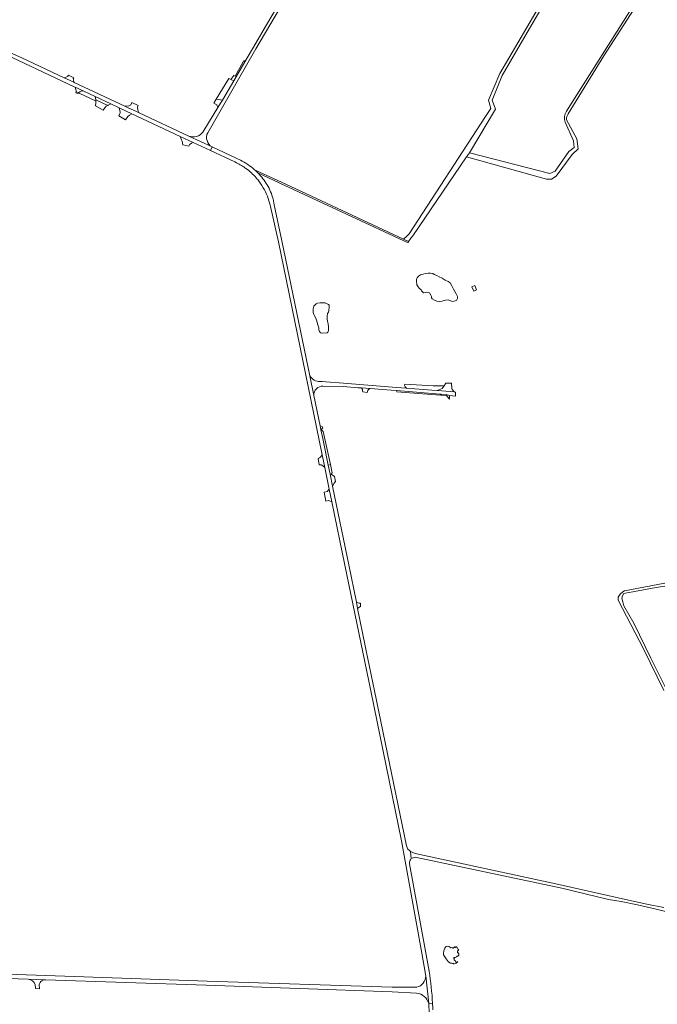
# Model space of a CAD drawing. Header units: metres. Extents: x 166325 to 190320, y 381923 to 404576.
# Tile 663 of 1056: x 171145 to 171690, y 398732 to 399574. Entities that reach past the tile are written whole.
import ezdxf

# ---------------------------------------------------------------- set-up
doc = ezdxf.new("R2010")
doc.units = ezdxf.units.M
for name, color, linetype, lineweight in [('B-WE-OG-WATER_MEER-GV', 8, 'Continuous', 18), ('B-WE-VH-VERHARDING_ASFALT-GV', 8, 'Continuous', 18), ('B-WE-VH-VERHARDING_BETON-GV', 8, 'Continuous', 18), ('B-WE-VH-VERHARDING_BETONSTRAATSTEEN-GV', 8, 'Continuous', 18), ('B-WE-VH-VERHARDING_FUNDERING_ZAND-GV', 8, 'Continuous', 18), ('B-WE-VH-VERHARDING_STRAATBAKSTEEN-GV', 8, 'Continuous', 18)]:
    doc.layers.add(name, color=color, linetype=linetype, lineweight=lineweight)

msp = doc.modelspace()

# ---------------------------------------------------------------- linework, layer by layer
at = {"layer": 'B-WE-OG-WATER_MEER-GV', "flags": 128}
for points in [[(171490.521, 399340.255), (171492.152, 399340.709), (171493.39, 399340.842), (171495.018, 399340.804), (171495.66, 399340.358), (171496.955, 399338.477), (171497.286, 399337.389), (171497.37, 399336.19), (171497.911, 399335.212), (171499.904, 399334.158), (171501.966, 399333.354), (171504.658, 399332.985), (171506.464, 399333.129), (171508.048, 399333.763), (171509.527, 399334.218), (171511.579, 399334.295), (171512.787, 399333.791), (171515.767, 399333.112), (171518.767, 399333.845), (171519.739, 399335.629), (171519.615, 399337.357), (171518.637, 399339.563), (171516.118, 399343.501), (171514.882, 399346.479), (171513.298, 399348.849), (171511.55, 399350.119), (171509.199, 399351.307), (171506.456, 399352.843), (171504.001, 399353.994), (171501.969, 399355.153), (171499.728, 399356.203), (171498.446, 399356.848), (171496.531, 399357.27), (171494.655, 399357.231), (171492.285, 399357.006), (171490.307, 399356.363), (171487.941, 399355.713), (171486.253, 399354.581), (171485.028, 399353.354), (171484.616, 399352.214), (171484.536, 399349.809), (171484.769, 399348.118), (171485.025, 399347.312), (171486.073, 399345.391), (171487.006, 399344.315), (171488.509, 399342.932), (171489.013, 399342.131)], [(171490.521, 399340.255), (171492.152, 399340.709), (171493.39, 399340.842), (171495.018, 399340.804), (171495.66, 399340.358), (171496.955, 399338.477), (171497.286, 399337.389), (171497.37, 399336.19), (171497.911, 399335.212), (171499.904, 399334.158), (171501.966, 399333.354), (171504.658, 399332.985), (171506.464, 399333.129), (171508.048, 399333.763), (171509.527, 399334.218), (171511.579, 399334.295), (171512.787, 399333.791), (171515.767, 399333.112), (171518.767, 399333.845), (171519.739, 399335.629), (171519.615, 399337.357), (171518.637, 399339.563), (171516.118, 399343.501), (171514.882, 399346.479), (171513.298, 399348.849), (171511.55, 399350.119), (171509.199, 399351.307), (171506.456, 399352.843), (171504.001, 399353.994), (171501.969, 399355.153), (171499.728, 399356.203), (171498.446, 399356.848), (171496.531, 399357.27), (171494.655, 399357.231), (171492.285, 399357.006), (171490.307, 399356.363), (171487.941, 399355.713), (171486.253, 399354.581), (171485.028, 399353.354), (171484.616, 399352.214), (171484.536, 399349.809), (171484.769, 399348.118), (171485.025, 399347.312), (171486.073, 399345.391), (171487.006, 399344.315), (171488.509, 399342.932), (171489.013, 399342.131)], [(171396.22, 399326.752), (171396.217, 399326.079), (171396.322, 399323.575), (171396.736, 399321.818), (171397.353, 399320.596), (171398.513, 399318.609), (171399.655, 399315.211), (171399.992, 399313.947), (171400.992, 399310.584), (171401.125, 399308.647), (171401.71, 399307.247), (171402.682, 399306.208), (171403.961, 399305.81), (171408.275, 399306.077), (171408.941, 399306.692), (171409.282, 399307.756), (171409.441, 399309.1), (171409.416, 399311.252), (171409.098, 399313.786), (171408.394, 399316.276), (171408.262, 399318.179), (171408.232, 399320.509), (171408.629, 399322.671), (171409.287, 399323.848), (171409.762, 399325.411), (171409.974, 399328.204), (171409.918, 399329.79), (171409.343, 399330.414), (171406.527, 399331.804), (171405.145, 399331.847), (171402.21, 399331.751), (171399.838, 399331.595), (171398.75, 399330.901), (171397.56, 399329.852), (171396.865, 399328.919)], [(171396.22, 399326.752), (171396.217, 399326.079), (171396.322, 399323.575), (171396.736, 399321.818), (171397.353, 399320.596), (171398.513, 399318.609), (171399.655, 399315.211), (171399.992, 399313.947), (171400.992, 399310.584), (171401.125, 399308.647), (171401.71, 399307.247), (171402.682, 399306.208), (171403.961, 399305.81), (171408.275, 399306.077), (171408.941, 399306.692), (171409.282, 399307.756), (171409.441, 399309.1), (171409.416, 399311.252), (171409.098, 399313.786), (171408.394, 399316.276), (171408.262, 399318.179), (171408.232, 399320.509), (171408.629, 399322.671), (171409.287, 399323.848), (171409.762, 399325.411), (171409.974, 399328.204), (171409.918, 399329.79), (171409.343, 399330.414), (171406.527, 399331.804), (171405.145, 399331.847), (171402.21, 399331.751), (171399.838, 399331.595), (171398.75, 399330.901), (171397.56, 399329.852), (171396.865, 399328.919)]]:
    msp.add_lwpolyline(points, close=True, dxfattribs=at)
at = {"layer": 'B-WE-OG-WATER_MEER-GV'}
for points in [[(171509.347, 398780.682, 0.1250458), (171507.928, 398777.518)], [(171510.378, 398781.358, 0.3961421), (171509.347, 398780.682)], [(171513.918, 398780.087, 0.2880092), (171510.378, 398781.358)], [(171513.918, 398780.087, 0.2880092), (171510.378, 398781.358)], [(171515.717, 398779.981, 0.3992991), (171513.918, 398780.087)], [(171516.246, 398779.902, -0.2474817), (171515.717, 398779.981)], [(171517.101, 398780.963, 0.1754695), (171516.246, 398779.902)], [(171517.312, 398780.486, 0.2847346), (171517.101, 398780.963)], [(171517.894, 398780.407, -0.3837408), (171517.312, 398780.486)], [(171518.106, 398780.883, 0.2474663), (171517.894, 398780.407)], [(171518.106, 398780.883, 0.2474663), (171517.894, 398780.407)], [(171519.323, 398780.433, 0.4337912), (171518.106, 398780.883)], [(171519.747, 398779.216, -0.3398653), (171519.323, 398780.433)], [(171520.646, 398778.581, 0.2477841), (171519.747, 398779.216)], [(171520.17, 398777.92, 0.2276335), (171520.646, 398778.581)], [(171507.696, 398774.57, 0.0352467), (171507.718, 398774.288)], [(171507.696, 398774.57, 0.0352467), (171507.718, 398774.288)], [(171516.942, 398770.697, -0.4937062), (171516.386, 398771.146)], [(171516.942, 398770.697, -0.4937062), (171516.386, 398771.146)], [(171516.863, 398769.612, -0.1913689), (171516.942, 398770.697)], [(171516.889, 398771.993, 0.2180825), (171518.212, 398772.284)], [(171516.889, 398771.993, 0.2180825), (171518.212, 398772.284)], [(171518.212, 398772.284, 0.4033125), (171519.059, 398772.734)], [(171519.059, 398772.734, -0.7901382), (171519.508, 398772.999)], [(171519.059, 398772.734, -0.7901382), (171519.508, 398772.999)], [(171519.508, 398772.999, 0.4209373), (171520.725, 398774.507)], [(171519.508, 398772.999, 0.4209373), (171520.725, 398774.507)], [(171519.588, 398776.571, -0.1539894), (171520.17, 398777.92)], [(171519.588, 398776.571, -0.1539894), (171520.17, 398777.92)], [(171520.725, 398774.507, 0.1941369), (171520.804, 398775.141)], [(171511.728, 398768.427, 0.1330799), (171513.785, 398767.139)], [(171511.728, 398768.427, 0.1330799), (171513.785, 398767.139)], [(171513.785, 398767.139, -0.184971), (171515.432, 398766.729)], [(171513.785, 398767.139, -0.184971), (171515.432, 398766.729)], [(171515.432, 398766.729, -0.2061526), (171515.757, 398766.895)], [(171515.757, 398766.895, -0.3209003), (171515.915, 398766.597)], [(171515.757, 398766.895, -0.3209003), (171515.915, 398766.597)], [(171515.915, 398766.597, -0.1491642), (171516.901, 398766.412)], [(171515.915, 398766.597, -0.1491642), (171516.901, 398766.412)], [(171517.423, 398769.437, 0.3653918), (171516.863, 398769.612)], [(171517.423, 398769.437, 0.3653918), (171516.863, 398769.612)], [(171518.096, 398767.94, 0.1475401), (171517.423, 398769.437)], [(171518.096, 398767.94, 0.1475401), (171517.423, 398769.437)], [(171518.369, 398767.106, -0.2700695), (171519.948, 398767.94)], [(171519.948, 398767.94, 0.3082295), (171519.868, 398768.225)], [(171519.948, 398767.94, 0.3082295), (171519.868, 398768.225)]]:
    msp.add_lwpolyline(points, format="xyb", dxfattribs=at)
at = {"layer": 'B-WE-OG-WATER_MEER-GV', "flags": 128}
for points in [[(171507.928, 398777.518), (171507.855, 398776.967), (171507.695, 398775.774), (171507.696, 398774.57)], [(171507.928, 398777.518), (171507.855, 398776.967), (171507.695, 398775.774), (171507.696, 398774.57)], [(171507.718, 398774.288), (171508.236, 398773.253), (171508.703, 398772.317), (171509.294, 398771.455), (171509.998, 398770.681), (171511.728, 398768.427)], [(171507.718, 398774.288), (171508.236, 398773.253), (171508.703, 398772.317), (171509.294, 398771.455), (171509.998, 398770.681), (171511.728, 398768.427)], [(171516.386, 398771.146), (171516.51, 398771.453), (171516.679, 398771.738), (171516.889, 398771.993)], [(171516.386, 398771.146), (171516.51, 398771.453), (171516.679, 398771.738), (171516.889, 398771.993)], [(171520.804, 398775.141), (171520.196, 398775.75), (171519.954, 398775.993), (171519.75, 398776.268), (171519.588, 398776.571)], [(171516.901, 398766.412), (171517.614, 398766.804), (171518.369, 398767.106)], [(171519.868, 398768.225), (171519.419, 398768.206), (171518.979, 398768.114), (171518.114, 398767.934), (171518.105, 398767.937), (171518.096, 398767.94)], [(171519.868, 398768.225), (171519.419, 398768.206), (171518.979, 398768.114), (171518.114, 398767.934), (171518.105, 398767.937), (171518.096, 398767.94)]]:
    msp.add_lwpolyline(points, dxfattribs=at)
at = {"layer": 'B-WE-VH-VERHARDING_ASFALT-GV', "flags": 128}
for points in [[(171347.374, 399549.171), (171372.07, 399591.211), (171369.67, 399592.441), (171355.641, 399568.181), (171347.215, 399553.815), (171340.716, 399542.736), (171337.983, 399538.077), (171328.348, 399521.65), (171318.752, 399505.29), (171317.151, 399502.561), (171314.852, 399498.809), (171302.876, 399479.267), (171302.041, 399477.905)], [(171347.374, 399549.171), (171372.07, 399591.211), (171369.67, 399592.441), (171355.641, 399568.181), (171347.215, 399553.815), (171340.716, 399542.736), (171337.983, 399538.077), (171328.348, 399521.65), (171318.752, 399505.29), (171317.151, 399502.561), (171314.852, 399498.809), (171302.876, 399479.267), (171302.041, 399477.905)], [(171123.1, 399548.95), (171191.946, 399516.679), (171192.807, 399516.275), (171199.602, 399513.09), (171209.854, 399508.284), (171223.42, 399501.925), (171230.352, 399498.676), (171241.329, 399493.53), (171282.597, 399474.186), (171293.78, 399468.944), (171308.386, 399462.098), (171309.846, 399465.213), (171289.891, 399474.522), (171247.637, 399494.288), (171245.751, 399495.17), (171237.684, 399498.944), (171235.194, 399500.109), (171192.085, 399520.274), (171191.63, 399520.487), (171185.314, 399523.441), (171183.536, 399524.273), (171147.107, 399541.314), (171135.079, 399546.94)], [(171123.1, 399548.95), (171191.946, 399516.679), (171192.807, 399516.275), (171199.602, 399513.09), (171209.854, 399508.284), (171223.42, 399501.925), (171230.352, 399498.676), (171241.329, 399493.53), (171282.597, 399474.186), (171293.78, 399468.944), (171308.386, 399462.098), (171309.846, 399465.213), (171289.891, 399474.522), (171247.637, 399494.288), (171245.751, 399495.17), (171237.684, 399498.944), (171235.194, 399500.109), (171192.085, 399520.274), (171191.63, 399520.487), (171185.314, 399523.441), (171183.536, 399524.273), (171147.107, 399541.314), (171135.079, 399546.94)], [(171306.19, 399477.361), (171347.374, 399549.171)], [(171306.19, 399477.361), (171347.374, 399549.171)], [(171289.891, 399474.522), (171309.846, 399465.213)], [(171289.891, 399474.522), (171309.846, 399465.213)], [(171334.086, 399453.893), (171330.45, 399455.591), (171309.846, 399465.213), (171308.386, 399462.098), (171329.2, 399452.341), (171330.839, 399451.573)], [(171334.086, 399453.893), (171330.45, 399455.591), (171309.846, 399465.213), (171308.386, 399462.098), (171329.2, 399452.341), (171330.839, 399451.573)], [(171448.69, 399000), (171441.693, 399034.195), (171440.801, 399038.551), (171434.273, 399070.451), (171433.174, 399075.824), (171426.62, 399107.852), (171412.792, 399175.126), (171410.676, 399185.418), (171409.097, 399193.102), (171404.453, 399215.693), (171403.15, 399222.032), (171402.908, 399223.209), (171402.194, 399226.685), (171396.846, 399252.703), (171393.43, 399269.37), (171369.59, 399384.841), (171363.06, 399415.704), (171362, 399420.713)], [(171448.69, 399000), (171441.693, 399034.195), (171440.801, 399038.551), (171434.273, 399070.451), (171433.174, 399075.824), (171426.62, 399107.852), (171412.792, 399175.126), (171410.676, 399185.418), (171409.097, 399193.102), (171404.453, 399215.693), (171403.15, 399222.032), (171402.908, 399223.209), (171402.194, 399226.685), (171396.846, 399252.703), (171393.43, 399269.37), (171369.59, 399384.841), (171363.06, 399415.704), (171362, 399420.713)], [(171359.524, 399415.265), (171359.75, 399414.253), (171366.5, 399384.082), (171403.749, 399203.213), (171404.057, 399201.719), (171406.286, 399190.889), (171410.065, 399172.533), (171412.309, 399161.629), (171423.47, 399107.412), (171445.521, 399000), (171471.84, 398871.8), (171489.27, 398775.719), (171492.35, 398757.589)], [(171359.524, 399415.265), (171359.75, 399414.253), (171366.5, 399384.082), (171403.749, 399203.213), (171404.057, 399201.719), (171406.286, 399190.889), (171410.065, 399172.533), (171412.309, 399161.629), (171423.47, 399107.412), (171445.521, 399000), (171471.84, 398871.8), (171489.27, 398775.719), (171492.35, 398757.589)], [(171393.43, 399269.37), (171396.846, 399252.703)], [(171393.43, 399269.37), (171396.846, 399252.703)], [(171476.024, 399258.79), (171467.486, 399259.458), (171422.09, 399263.011), (171407.125, 399264.307), (171403.968, 399264.58)], [(171476.024, 399258.79), (171467.486, 399259.458), (171422.09, 399263.011), (171407.125, 399264.307), (171403.968, 399264.58)], [(171404.6, 399260.632), (171421.95, 399260.242), (171434.707, 399259.257), (171437.649, 399259.03), (171445.029, 399258.46), (171462.809, 399257.087), (171467.367, 399256.735), (171504.966, 399253.831), (171505.768, 399253.769), (171509.99, 399253.443), (171512.88, 399252.502), (171517.85, 399252.012), (171518.05, 399255.501), (171516.664, 399255.609), (171506.235, 399256.425), (171502.177, 399256.743), (171497.587, 399257.102), (171490.294, 399257.673), (171476.024, 399258.79)], [(171404.6, 399260.632), (171421.95, 399260.242), (171434.707, 399259.257), (171437.649, 399259.03), (171445.029, 399258.46), (171462.809, 399257.087), (171467.367, 399256.735), (171504.966, 399253.831), (171505.768, 399253.769), (171509.99, 399253.443), (171512.88, 399252.502), (171517.85, 399252.012), (171518.05, 399255.501), (171516.664, 399255.609), (171506.235, 399256.425), (171502.177, 399256.743), (171497.587, 399257.102), (171490.294, 399257.673), (171476.024, 399258.79)], [(171476.01, 398867.249), (171448.69, 399000)], [(171476.01, 398867.249), (171448.69, 399000)], [(171480.13, 398856.429), (171479.389, 398862.598)], [(171480.13, 398856.429), (171479.389, 398862.598)], [(171495.38, 398760.049), (171478.628, 398852.111)], [(171495.38, 398760.049), (171478.628, 398852.111)], [(171167.67, 398756.419), (171000, 398762.166)], [(171167.67, 398756.419), (171000, 398762.166)], [(171000, 398758.543), (171152.54, 398753.38), (171167.544, 398752.842), (171304.73, 398748.17), (171463.83, 398742.64), (171484.663, 398741.418)], [(171000, 398758.543), (171152.54, 398753.38), (171167.544, 398752.842), (171304.73, 398748.17), (171463.83, 398742.64), (171484.663, 398741.418)], [(171167.544, 398752.842), (171152.54, 398753.38)], [(171167.544, 398752.842), (171152.54, 398753.38)], [(171484.783, 398746.417), (171463.89, 398746.38), (171305.7, 398751.639), (171167.67, 398756.419)], [(171484.783, 398746.417), (171463.89, 398746.38), (171305.7, 398751.639), (171167.67, 398756.419)], [(171495.03, 398732.501), (171492.463, 398756.308)], [(171492.463, 398756.308), (171495.03, 398732.501), (171498.331, 398732.854)], [(171495.03, 398732.501), (171492.463, 398756.308)], [(171492.463, 398756.308), (171495.03, 398732.501), (171498.331, 398732.854)], [(171158.587, 398748.564), (171158.982, 398745.962), (171159.062, 398745.436), (171162.396, 398745.207), (171162.239, 398746.362), (171162.112, 398747.295)], [(171158.587, 398748.564), (171158.982, 398745.962), (171159.062, 398745.436), (171162.396, 398745.207), (171162.239, 398746.362), (171162.112, 398747.295)], [(171498.331, 398732.854), (171495.03, 398732.501), (171495.84, 398715.299), (171501.98, 398509.752), (171502.273, 398499.957)]]:
    msp.add_lwpolyline(points, dxfattribs=at)
at = {"layer": 'B-WE-VH-VERHARDING_ASFALT-GV'}
for points in [[(171302.041, 399477.905, -0.3485187), (171289.891, 399474.522)], [(171302.041, 399477.905, -0.3485187), (171289.891, 399474.522)], [(171309.846, 399465.213, -0.407979), (171306.19, 399477.361)], [(171309.846, 399465.213, -0.407979), (171306.19, 399477.361)], [(171346.117, 399445.696, 0.0634081), (171334.086, 399453.893)], [(171346.117, 399445.696, 0.0634081), (171334.086, 399453.893)], [(171330.839, 399451.573, -0.0439577), (171338.818, 399446.754)], [(171330.839, 399451.573, -0.0439577), (171338.818, 399446.754)], [(171338.818, 399446.754, -0.056112), (171347.576, 399438.707)], [(171338.818, 399446.754, -0.056112), (171347.576, 399438.707)], [(171348.978, 399442.984, 0.0170391), (171346.117, 399445.696)], [(171347.576, 399438.707, -0.0094243), (171348.832, 399437.207)], [(171347.576, 399438.707, -0.0094243), (171348.832, 399437.207)], [(171348.832, 399437.207, -0.0393731), (171353.565, 399430.288)], [(171348.832, 399437.207, -0.0393731), (171353.565, 399430.288)], [(171357.087, 399432.618, 0.0572116), (171348.978, 399442.984)], [(171357.087, 399432.618, 0.0572116), (171348.978, 399442.984)], [(171353.565, 399430.288, -0.0741265), (171359.524, 399415.265)], [(171353.565, 399430.288, -0.0741265), (171359.524, 399415.265)], [(171362, 399420.713, 0.0655961), (171357.087, 399432.618)], [(171362, 399420.713, 0.0655961), (171357.087, 399432.618)], [(171402.201, 399264.447, -0.256473), (171393.43, 399269.37)], [(171402.201, 399264.447, -0.256473), (171393.43, 399269.37)], [(171396.846, 399252.703, -0.4180973), (171404.6, 399260.632)], [(171396.846, 399252.703, -0.4180973), (171404.6, 399260.632)], [(171403.968, 399264.58, -0.0425022), (171402.201, 399264.447)], [(171403.968, 399264.58, -0.0425022), (171402.201, 399264.447)], [(171479.389, 398862.598, -0.1673936), (171476.01, 398867.249)], [(171479.389, 398862.598, -0.1673936), (171476.01, 398867.249)], [(171478.628, 398852.111, -0.226893), (171480.13, 398856.429)], [(171478.628, 398852.111, -0.226893), (171480.13, 398856.429)], [(171152.54, 398753.38, -0.2899357), (171158.587, 398748.564)], [(171152.54, 398753.38, -0.2899357), (171158.587, 398748.564)], [(171492.463, 398756.308, -0.3555054), (171484.783, 398746.417)], [(171492.463, 398756.308, -0.3555054), (171484.783, 398746.417)], [(171492.35, 398757.589, -0.0319641), (171492.463, 398756.308)], [(171492.35, 398757.589, -0.0319641), (171492.463, 398756.308)], [(171498.331, 398732.854, 0.0266691), (171495.38, 398760.049)], [(171498.331, 398732.854, 0.0266691), (171495.38, 398760.049)], [(171162.112, 398747.295, -0.4354773), (171167.544, 398752.842)], [(171162.112, 398747.295, -0.4354773), (171167.544, 398752.842)], [(171484.663, 398741.418, -0.3085483), (171495.03, 398732.501)], [(171484.663, 398741.418, -0.3085483), (171495.03, 398732.501)], [(171498.58, 398727.135, 0.0054179), (171498.331, 398732.854)]]:
    msp.add_lwpolyline(points, format="xyb", dxfattribs=at)
at = {"layer": 'B-WE-VH-VERHARDING_BETON-GV', "flags": 128}
for points in [[(171210.42, 399505.486), (171210.435, 399504.637), (171210.44, 399504.348), (171210.391, 399503.03), (171210.192, 399500.213), (171216.832, 399496.629), (171217.459, 399497.371), (171218.429, 399498.885), (171219.371, 399499.936), (171220.694, 399500.67)], [(171210.42, 399505.486), (171210.435, 399504.637), (171210.44, 399504.348), (171210.391, 399503.03), (171210.192, 399500.213), (171216.832, 399496.629), (171217.459, 399497.371), (171218.429, 399498.885), (171219.371, 399499.936), (171220.694, 399500.67)], [(171532.039, 399345.623), (171533.659, 399341.947), (171535.958, 399343.061), (171534.33, 399346.736)], [(171532.039, 399345.623), (171533.659, 399341.947), (171535.958, 399343.061), (171534.33, 399346.736)]]:
    msp.add_lwpolyline(points, close=True, dxfattribs=at)
at = {"layer": 'B-WE-VH-VERHARDING_BETONSTRAATSTEEN-GV', "flags": 128}
for points in [[(171328.348, 399521.65), (171325.898, 399522.893), (171324.059, 399523.826), (171313.405, 399506.021), (171315.296, 399505.729), (171318.752, 399505.29)], [(171328.348, 399521.65), (171325.898, 399522.893), (171324.059, 399523.826), (171313.405, 399506.021), (171315.296, 399505.729), (171318.752, 399505.29)], [(171246.742, 399500.535), (171241.262, 399503.047), (171240.331, 399501.29), (171238.595, 399500.316), (171235.194, 399500.109), (171237.684, 399498.944), (171245.751, 399495.17), (171247.637, 399494.288), (171246.321, 399496.591), (171246.109, 399499.27)], [(171246.742, 399500.535), (171241.262, 399503.047), (171240.331, 399501.29), (171238.595, 399500.316), (171235.194, 399500.109), (171237.684, 399498.944), (171245.751, 399495.17), (171247.637, 399494.288), (171246.321, 399496.591), (171246.109, 399499.27)], [(171318.752, 399505.29), (171315.296, 399505.729), (171313.405, 399506.021), (171311.474, 399502.604), (171314.047, 399501.072), (171314.852, 399498.809), (171317.151, 399502.561)], [(171318.752, 399505.29), (171315.296, 399505.729), (171313.405, 399506.021), (171311.474, 399502.604), (171314.047, 399501.072), (171314.852, 399498.809), (171317.151, 399502.561)], [(171404.889, 399221.725), (171403.093, 399223.392), (171402.908, 399223.209), (171403.15, 399222.032), (171404.453, 399215.693), (171409.097, 399193.102), (171411.027, 399193.498)], [(171404.889, 399221.725), (171403.093, 399223.392), (171402.908, 399223.209), (171403.15, 399222.032), (171404.453, 399215.693), (171409.097, 399193.102), (171411.027, 399193.498)], [(171404.057, 399201.719), (171402.43, 399199.809), (171401.803, 399199.2), (171400.681, 399198.685), (171401.46, 399193.128), (171403.012, 399193.161), (171404.399, 399192.278), (171406.286, 399190.889)], [(171404.057, 399201.719), (171402.43, 399199.809), (171401.803, 399199.2), (171400.681, 399198.685), (171401.46, 399193.128), (171403.012, 399193.161), (171404.399, 399192.278), (171406.286, 399190.889)], [(171411.53, 399185.255), (171412.609, 399186.405), (171411.027, 399193.498), (171409.097, 399193.102), (171410.676, 399185.418), (171412.792, 399175.126), (171414.231, 399177.479), (171415.22, 399179.096), (171414.534, 399183.25)], [(171411.53, 399185.255), (171412.609, 399186.405), (171411.027, 399193.498), (171409.097, 399193.102), (171410.676, 399185.418), (171412.792, 399175.126), (171414.231, 399177.479), (171415.22, 399179.096), (171414.534, 399183.25)], [(171436.618, 399074.986), (171435.971, 399074.972), (171435.94, 399074.974), (171435.514, 399074.997), (171433.174, 399075.824), (171434.273, 399070.451), (171435.234, 399071.336), (171436.681, 399071.957), (171436.772, 399071.952)], [(171436.618, 399074.986), (171435.971, 399074.972), (171435.94, 399074.974), (171435.514, 399074.997), (171433.174, 399075.824), (171434.273, 399070.451), (171435.234, 399071.336), (171436.681, 399071.957), (171436.772, 399071.952)]]:
    msp.add_lwpolyline(points, close=True, dxfattribs=at)
at = {"layer": 'B-WE-VH-VERHARDING_FUNDERING_ZAND-GV', "flags": 128}
for points in [[(171552.034, 399497.369), (171549.282, 399505.2), (171557.855, 399526.155), (171577.223, 399559.493), (171590.769, 399582.988), (171598.389, 399591.137), (171626.663, 399636.246), (171630.793, 399637.806), (171626.149, 399639.957), (171624.066, 399640.978), (171624.331, 399637.476), (171586.668, 399580.556), (171555.712, 399528.01), (171546.108, 399505.094), (171548.224, 399498.004), (171543.647, 399491.339), (171478.321, 399390.913), (171476.215, 399388.913), (171473.514, 399386.349), (171477.881, 399384.315), (171479.806, 399387.014), (171481.417, 399389.273), (171527.269, 399456.728), (171530.021, 399460.115)], [(171552.034, 399497.369), (171549.282, 399505.2), (171557.855, 399526.155), (171577.223, 399559.493), (171590.769, 399582.988), (171598.389, 399591.137), (171626.663, 399636.246), (171630.793, 399637.806), (171626.149, 399639.957), (171624.066, 399640.978), (171624.331, 399637.476), (171586.668, 399580.556), (171555.712, 399528.01), (171546.108, 399505.094), (171548.224, 399498.004), (171543.647, 399491.339), (171478.321, 399390.913), (171476.215, 399388.913), (171473.514, 399386.349), (171477.881, 399384.315), (171479.806, 399387.014), (171481.417, 399389.273), (171527.269, 399456.728), (171530.021, 399460.115)], [(171337.983, 399538.077), (171337.126, 399539.12), (171336.569, 399538.025), (171329.484, 399525.771), (171328.403, 399526.202), (171325.898, 399522.893), (171328.348, 399521.65)], [(171337.983, 399538.077), (171337.126, 399539.12), (171336.569, 399538.025), (171329.484, 399525.771), (171328.403, 399526.202), (171325.898, 399522.893), (171328.348, 399521.65)], [(171508.386, 399260.753), (171499.046, 399260.805), (171498.824, 399260.818), (171474.572, 399262.224), (171474.475, 399261.378), (171474.589, 399260.714), (171474.879, 399260.052), (171476.024, 399258.79), (171490.294, 399257.673), (171497.587, 399257.102), (171502.177, 399256.743), (171506.618, 399258.54)], [(171508.386, 399260.753), (171499.046, 399260.805), (171498.824, 399260.818), (171474.572, 399262.224), (171474.475, 399261.378), (171474.589, 399260.714), (171474.879, 399260.052), (171476.024, 399258.79), (171490.294, 399257.673), (171497.587, 399257.102), (171502.177, 399256.743), (171506.618, 399258.54)], [(171514.682, 399259.234), (171514.455, 399262.97), (171514.426, 399263.047), (171509.736, 399263.037), (171508.386, 399260.753), (171506.618, 399258.54), (171502.177, 399256.743), (171506.235, 399256.425), (171516.664, 399255.609), (171515.05, 399257.802), (171514.726, 399258.462)], [(171514.682, 399259.234), (171514.455, 399262.97), (171514.426, 399263.047), (171509.736, 399263.037), (171508.386, 399260.753), (171506.618, 399258.54), (171502.177, 399256.743), (171506.235, 399256.425), (171516.664, 399255.609), (171515.05, 399257.802), (171514.726, 399258.462)], [(171467.367, 399256.735), (171467.676, 399255.729), (171504.899, 399252.813), (171504.966, 399253.831)], [(171467.367, 399256.735), (171467.676, 399255.729), (171504.899, 399252.813), (171504.966, 399253.831)], [(171512.88, 399252.502), (171509.99, 399253.443), (171505.768, 399253.769), (171505.682, 399252.761), (171510.323, 399252.453), (171512.699, 399249.468)], [(171512.88, 399252.502), (171509.99, 399253.443), (171505.768, 399253.769), (171505.682, 399252.761), (171510.323, 399252.453), (171512.699, 399249.468)]]:
    msp.add_lwpolyline(points, close=True, dxfattribs=at)
for points in [[(171614.156, 399493.57), (171644.629, 399543.068), (171684.491, 399605.135), (171688.31, 399611.438), (171688.383, 399611.564), (171684.306, 399613.562), (171684.413, 399609.812), (171683.292, 399607.239), (171643.396, 399544.068), (171612.825, 399495.629)], [(171614.156, 399493.57), (171644.629, 399543.068), (171684.491, 399605.135), (171688.31, 399611.438), (171688.383, 399611.564), (171684.306, 399613.562), (171684.413, 399609.812), (171683.292, 399607.239), (171643.396, 399544.068), (171612.825, 399495.629)], [(171530.021, 399460.115), (171527.269, 399456.728), (171595.849, 399437.467), (171599.871, 399437.467), (171604.104, 399440.218), (171617.651, 399458.845), (171622.731, 399463.502), (171621.673, 399471.969), (171612.902, 399488.484)], [(171530.021, 399460.115), (171527.269, 399456.728), (171595.849, 399437.467), (171599.871, 399437.467), (171604.104, 399440.218), (171617.651, 399458.845), (171622.731, 399463.502), (171621.673, 399471.969), (171612.902, 399488.484)], [(171611.603, 399486.404), (171618.709, 399470.487), (171619.344, 399464.56), (171614.899, 399461.173), (171603.046, 399444.452), (171598.601, 399442.335), (171530.021, 399460.115)], [(171611.603, 399486.404), (171618.709, 399470.487), (171619.344, 399464.56), (171614.899, 399461.173), (171603.046, 399444.452), (171598.601, 399442.335), (171530.021, 399460.115)], [(171372.894, 399433.222), (171346.117, 399445.696)], [(171372.894, 399433.222), (171346.117, 399445.696)], [(171348.978, 399442.984), (171372.067, 399432.228), (171477.475, 399383.125), (171477.881, 399384.315), (171473.514, 399386.349), (171372.894, 399433.222)], [(171348.978, 399442.984), (171372.067, 399432.228), (171477.475, 399383.125), (171477.881, 399384.315), (171473.514, 399386.349), (171372.894, 399433.222)], [(171698.289, 399001.141), (171684.819, 399027.912), (171670.338, 399057.913), (171661.835, 399072.796), (171660.993, 399076.069), (171660.169, 399079.095), (171660.743, 399081.354), (171661.816, 399083.131), (171663.158, 399083.586), (171689.599, 399088.206), (171754.973, 399098.741)], [(171698.289, 399001.141), (171684.819, 399027.912), (171670.338, 399057.913), (171661.835, 399072.796), (171660.993, 399076.069), (171660.169, 399079.095), (171660.743, 399081.354), (171661.816, 399083.131), (171663.158, 399083.586), (171689.599, 399088.206), (171754.973, 399098.741)], [(171702.969, 399093.13), (171662.503, 399085.552), (171660.908, 399084.612), (171658.719, 399082.765), (171657.115, 399080.199), (171656.982, 399077.59), (171678.69, 399035.758), (171695.913, 399000.155)], [(171702.969, 399093.13), (171662.503, 399085.552), (171660.908, 399084.612), (171658.719, 399082.765), (171657.115, 399080.199), (171656.982, 399077.59), (171678.69, 399035.758), (171695.913, 399000.155)], [(171696.008, 398814.506), (171681.418, 398817.543), (171663.221, 398821.465), (171648.263, 398824.783), (171603.578, 398834.816), (171513.83, 398854.148), (171483.38, 398860.85), (171479.389, 398862.598), (171480.13, 398856.429), (171483.4, 398857.759), (171513.18, 398851.37), (171608.942, 398831.056), (171648.785, 398821.614), (171659.523, 398819.671), (171673.546, 398816.865), (171689.373, 398813.168), (171703.042, 398809.874)], [(171696.008, 398814.506), (171681.418, 398817.543), (171663.221, 398821.465), (171648.263, 398824.783), (171603.578, 398834.816), (171513.83, 398854.148), (171483.38, 398860.85), (171479.389, 398862.598), (171480.13, 398856.429), (171483.4, 398857.759), (171513.18, 398851.37), (171608.942, 398831.056), (171648.785, 398821.614), (171659.523, 398819.671), (171673.546, 398816.865), (171689.373, 398813.168), (171703.042, 398809.874)]]:
    msp.add_lwpolyline(points, dxfattribs=at)
at = {"layer": 'B-WE-VH-VERHARDING_FUNDERING_ZAND-GV'}
for points in [[(171612.825, 399495.629, 0.2108588), (171611.603, 399486.404)], [(171612.825, 399495.629, 0.2108588), (171611.603, 399486.404)], [(171612.902, 399488.484, -0.1441322), (171614.156, 399493.57)], [(171612.902, 399488.484, -0.1441322), (171614.156, 399493.57)], [(171346.117, 399445.696, -0.0170391), (171348.978, 399442.984)], [(171346.117, 399445.696, -0.0170391), (171348.978, 399442.984)]]:
    msp.add_lwpolyline(points, format="xyb", dxfattribs=at)
at = {"layer": 'B-WE-VH-VERHARDING_STRAATBAKSTEEN-GV', "flags": 128}
for points in [[(171191.62, 399524.292), (171187.126, 399526.62), (171186.654, 399525.656), (171186.491, 399525.324), (171183.536, 399524.273), (171185.314, 399523.441), (171191.63, 399520.487), (171191.265, 399522.815), (171191.174, 399523.392)], [(171191.62, 399524.292), (171187.126, 399526.62), (171186.654, 399525.656), (171186.491, 399525.324), (171183.536, 399524.273), (171185.314, 399523.441), (171191.63, 399520.487), (171191.265, 399522.815), (171191.174, 399523.392)], [(171192.807, 399516.275), (171193.411, 399514.363), (171193.684, 399513.051), (171193.645, 399512.605), (171195.797, 399511.463), (171196.861, 399512.439), (171197.995, 399512.782), (171199.602, 399513.09)], [(171192.807, 399516.275), (171193.411, 399514.363), (171193.684, 399513.051), (171193.645, 399512.605), (171195.797, 399511.463), (171196.861, 399512.439), (171197.995, 399512.782), (171199.602, 399513.09)], [(171193.645, 399512.605), (171193.536, 399511.339), (171195.075, 399510.801), (171195.797, 399511.463)], [(171193.645, 399512.605), (171193.536, 399511.339), (171195.075, 399510.801), (171195.797, 399511.463)], [(171199.602, 399513.09), (171197.995, 399512.782), (171196.861, 399512.439), (171195.797, 399511.463), (171196.732, 399510.967), (171209.666, 399505.02), (171210.435, 399504.637), (171210.42, 399505.486), (171209.854, 399508.284)], [(171199.602, 399513.09), (171197.995, 399512.782), (171196.861, 399512.439), (171195.797, 399511.463), (171196.732, 399510.967), (171209.666, 399505.02), (171210.435, 399504.637), (171210.42, 399505.486), (171209.854, 399508.284)], [(171209.854, 399508.284), (171210.42, 399505.486), (171220.694, 399500.67), (171221.098, 399500.894), (171223.42, 399501.925)], [(171209.854, 399508.284), (171210.42, 399505.486), (171220.694, 399500.67), (171221.098, 399500.894), (171223.42, 399501.925)], [(171241.329, 399493.53), (171230.352, 399498.676), (171231.297, 399495.05), (171231.203, 399494.456), (171231.104, 399493.838), (171230.105, 399491.896), (171235.82, 399488.312), (171237.906, 399491.198), (171239.348, 399492.223)], [(171241.329, 399493.53), (171230.352, 399498.676), (171231.297, 399495.05), (171231.203, 399494.456), (171231.104, 399493.838), (171230.105, 399491.896), (171235.82, 399488.312), (171237.906, 399491.198), (171239.348, 399492.223)], [(171282.597, 399474.186), (171283.741, 399471.287), (171284.187, 399470.053), (171284.945, 399467.05), (171289.97, 399465.728), (171290.519, 399467.018), (171290.672, 399467.197), (171291.077, 399467.669), (171292.307, 399468.508), (171293.78, 399468.944)], [(171282.597, 399474.186), (171283.741, 399471.287), (171284.187, 399470.053), (171284.945, 399467.05), (171289.97, 399465.728), (171290.519, 399467.018), (171290.672, 399467.197), (171291.077, 399467.669), (171292.307, 399468.508), (171293.78, 399468.944)], [(171443.682, 399257.717), (171445.029, 399258.46), (171437.649, 399259.03), (171437.988, 399258.653), (171438.46, 399257.643), (171438.577, 399256.697), (171438.591, 399255.608), (171442.513, 399255.127), (171442.61, 399255.867), (171443.093, 399256.79)], [(171443.682, 399257.717), (171445.029, 399258.46), (171437.649, 399259.03), (171437.988, 399258.653), (171438.46, 399257.643), (171438.577, 399256.697), (171438.591, 399255.608), (171442.513, 399255.127), (171442.61, 399255.867), (171443.093, 399256.79)], [(171404.089, 399226.131), (171402.194, 399226.685), (171402.908, 399223.209), (171403.093, 399223.392), (171404.526, 399224.807)], [(171404.089, 399226.131), (171402.194, 399226.685), (171402.908, 399223.209), (171403.093, 399223.392), (171404.526, 399224.807)], [(171410.065, 399172.533), (171408.1, 399170.393), (171405.588, 399169.812), (171407.139, 399162.163), (171409.605, 399162.773), (171412.309, 399161.629)], [(171410.065, 399172.533), (171408.1, 399170.393), (171405.588, 399169.812), (171407.139, 399162.163), (171409.605, 399162.773), (171412.309, 399161.629)]]:
    msp.add_lwpolyline(points, close=True, dxfattribs=at)

doc.saveas('drawing.dxf')
